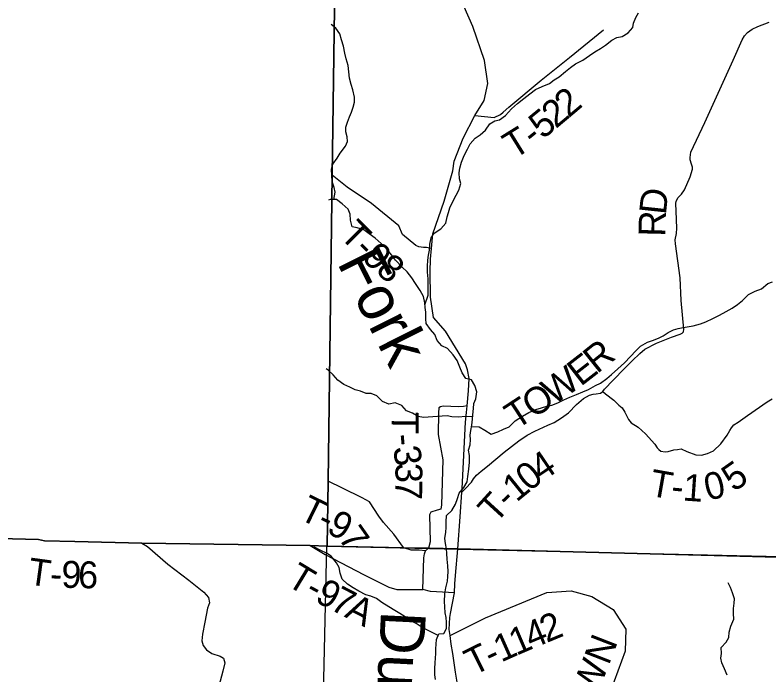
# Model space of a CAD drawing. Extents: x 2043100 to 2470832, y 443715 to 810583.
# Drawn here: x 2223259 to 2231654, y 669745 to 677090 of the extents above; entities that cross this region are included whole.
import ezdxf

# ---------------------------------------------------------------- set-up
doc = ezdxf.new("R2010")
doc.units = 0
for name, color, linetype in [('GM_X_Adjacent_County', 7, 'Continuous'), ('GM_X_County', 7, 'Continuous'), ('GM_X_Minor_River', 7, 'Continuous'), ('GM_X_Minor_River_Text', 7, 'Continuous'), ('GM_X_Section', 7, 'Continuous'), ('GM_X_State_Route', 7, 'Continuous'), ('GM_X_Township', 7, 'Continuous'), ('GM_X_Township_Road', 7, 'Continuous'), ('GM_X_Township_Road_Text', 7, 'Continuous')]:
    doc.layers.add(name, color=color, linetype=linetype)

msp = doc.modelspace()

# ---------------------------------------------------------------- linework, layer by layer
at = {"layer": 'GM_X_Adjacent_County'}
msp.add_lwpolyline([(2226874.1, 681416.7), (2226791.5, 675309.4), (2226745.3, 671901.1), (2226734.7, 671179.6), (2226544.2, 671184.2), (2224670.6, 671211.8), (2223922.3, 671228.3), (2223585.6, 671237.4), (2223517.9, 671250.4), (2221487.2, 671304.4), (2214244.6, 671519.4), (2214125.7, 671527.1), (2207163.3, 671713.4)], dxfattribs=at)
at = {"layer": 'GM_X_County'}
msp.add_lwpolyline([(2194455.6, 656593), (2194569.9, 662033.3), (2194584.6, 665789.8), (2194690, 669865.4), (2194718.3, 672118.5), (2197942.6, 671962), (2199683.1, 671849.5), (2203576.7, 671789.9), (2204928.7, 671759.5), (2206418.8, 671712), (2207163.3, 671713.4), (2214125.7, 671527.1), (2214244.6, 671519.4), (2221487.2, 671304.4), (2223517.9, 671250.4), (2223585.6, 671237.4), (2223922.3, 671228.3), (2224670.6, 671211.8), (2226544.2, 671184.2), (2226734.7, 671179.6), (2226745.3, 671901.1), (2226791.5, 675309.4), (2226874.1, 681416.7)], dxfattribs=at)
at = {"layer": 'GM_X_Minor_River'}
for points in [[(2227823.5, 673865.7), (2227859.7, 673973.5), (2227857.4, 674047.5), (2227859.3, 674101.6), (2227859.1, 674155.6), (2227850.9, 674227.7), (2227850.7, 674293.7), (2227856.5, 674361.8), (2227864.3, 674417.8), (2227874.2, 674471.9), (2227878, 674540), (2227893.8, 674610.1), (2227927.6, 674664.2), (2228001.4, 674710.5), (2228057.2, 674774.8), (2228071, 674842.9), (2228084.8, 674893), (2228098.7, 674945), (2228130.5, 675007.2), (2228170.2, 675085.4), (2228202, 675141.5), (2228223.8, 675215.7), (2228207.7, 675267.7), (2228203.5, 675335.7), (2228211.3, 675385.8), (2228231.1, 675453.9), (2228260.9, 675528), (2228296.7, 675596.2), (2228328.5, 675658.4), (2228382.3, 675720.6), (2228438.1, 675758.8), (2228497.9, 675809.1), (2228547.7, 675879.3), (2228601.6, 675913.5), (2228655.5, 675925.7), (2228721.4, 675974), (2228787.1, 676046.3), (2228852.9, 676104.5), (2228924.7, 676162.8), (2228990.5, 676215.1), (2229056.4, 676261.4), (2229128.2, 676293.6), (2229210.1, 676327.9), (2229262, 676370.2), (2229317.8, 676404.4), (2229389.6, 676460.7), (2229445.5, 676506.9), (2229501.3, 676549.1), (2229583.2, 676589.4), (2229657, 676641.8), (2229716.8, 676682), (2229776.7, 676718.2), (2229832.6, 676756.5), (2229904.4, 676810.7), (2229960.3, 676841), (2230020.2, 676853.2), (2230088.1, 676891.5), (2230137.9, 676951.7), (2230145.7, 677001.8), (2230173.5, 677063.9), (2230203.3, 677114)], [(2226806.9, 675036.7), (2226822.7, 675120.8), (2226812.5, 675172.8), (2226790.4, 675236.7), (2226786.2, 675302.8), (2226784, 675374.8), (2226795.8, 675428.9), (2226845.6, 675499.1), (2226877.4, 675553.3), (2226937.1, 675629.5), (2226961, 675681.7), (2226956.8, 675735.7), (2226940.7, 675791.7), (2226942.5, 675843.7), (2226960.3, 675899.8), (2226982.2, 675957.9), (2227006, 676010), (2227025.8, 676064.2), (2227037.6, 676122.2), (2227039.5, 676178.3), (2227021.2, 676258.3), (2227001.1, 676316.2), (2226984.9, 676388.2), (2226976.7, 676458.3), (2226966.5, 676530.3), (2226946.3, 676604.3), (2226930.1, 676668.3), (2226917.9, 676744.3), (2226895.7, 676816.2), (2226875.5, 676880.2), (2226831.3, 676946.1), (2226778.9, 676986.9)], [(2227334.2, 674548.1), (2227268, 674605.9), (2227203.9, 674655.7), (2227143.8, 674699.5), (2227067.8, 674721.3), (2227011.8, 674733.1), (2226993.6, 674807.1), (2226991.4, 674873.2), (2226967.2, 674931.1), (2226903, 674988.9), (2226836.9, 675036.8), (2226768.8, 675036.3), (2226749.8, 675030.8)], [(2227940.3, 669694.3), (2227934.2, 669746.3), (2227934, 669816.4), (2227935.8, 669878.4), (2227939.6, 669930.5), (2227945.5, 669984.6), (2227945.3, 670036.6), (2227947.1, 670088.7), (2227953, 670138.7), (2227978.8, 670200.9), (2228032.8, 670205.1), (2228064.6, 670261.2), (2228064.4, 670333.3), (2228058.2, 670385.3), (2228050.1, 670435.3), (2228043.9, 670501.3), (2228039.7, 670561.4), (2228043.5, 670645.5), (2228055.2, 670715.6), (2228075, 670787.7), (2228078.8, 670841.8), (2228080.7, 670895.8), (2228078.5, 670957.9), (2228072.3, 671033.9), (2228068.1, 671097.9), (2228061.9, 671150), (2228051.8, 671206), (2228045.6, 671264), (2228057.4, 671334.1), (2228059.2, 671384.2), (2228059.1, 671450.2), (2228064.8, 671518.3), (2228122.7, 671574.5), (2228162.4, 671646.7), (2228184.2, 671706.8), (2228204, 671768.9), (2228257.8, 671831.2), (2228293.6, 671895.4), (2228299.4, 671955.4), (2228311.2, 672035.5), (2228321, 672111.6), (2228320.7, 672187.7), (2228308.6, 672245.7), (2228328.4, 672307.8), (2228330.2, 672363.9), (2228328.1, 672413.9), (2228335.9, 672466), (2228345.7, 672526), (2228351.5, 672590.1), (2228357.4, 672640.2), (2228363.2, 672710.2), (2228367, 672766.3), (2228388.8, 672818.4), (2228400.6, 672894.5), (2228378.4, 672966.5), (2228340.2, 673030.4), (2228280.2, 673046.2), (2228238.1, 673108.1), (2228211.9, 673170.1), (2228183.7, 673244), (2228139.5, 673309.9), (2228073.3, 673377.8), (2228011.3, 673407.6), (2227961.1, 673467.4), (2227934.9, 673533.4), (2227884.8, 673591.3), (2227838.6, 673655.2), (2227834.4, 673707.2), (2227832.2, 673783.2), (2227826.1, 673833.3), (2227821.9, 673885.3), (2227805.7, 673957.3), (2227771.5, 674025.2), (2227717.3, 674103.1), (2227677.2, 674165), (2227627, 674230.9), (2227570.9, 674284.7), (2227496.7, 674360.5), (2227450.5, 674420.4), (2227388.3, 674500.2), (2227334.2, 674548.1)], [(2228343.2, 672510.5), (2228427.8, 672506.3), (2228491.8, 672470.5), (2228559.9, 672426.7), (2228635.8, 672449), (2228699.7, 672479.2), (2228761.6, 672507.5), (2228827.4, 672573.8), (2228911.2, 672624.1), (2228981.1, 672666.4), (2229058.9, 672698.7), (2229120.8, 672716.9), (2229180.8, 672735.1), (2229236.7, 672749.3), (2229302.6, 672773.6), (2229370.5, 672805.8), (2229436.3, 672836.1), (2229510.2, 672866.4), (2229582.1, 672896.7), (2229644, 672922.9), (2229723.8, 672965.2), (2229777.7, 672991.4), (2229849.5, 673045.7), (2229901.4, 673089.9), (2229971.2, 673152.2), (2230044.9, 673218.5), (2230112.7, 673290.8), (2230170.5, 673353.1), (2230222.3, 673403.3), (2230300.2, 673447.6), (2230358.1, 673467.8), (2230424, 673492.1), (2230475.9, 673520.3), (2230533.7, 673556.5), (2230591.6, 673584.8), (2230643.6, 673600.9), (2230699.5, 673613.2), (2230811.4, 673629.6), (2230891.3, 673651.8), (2230951.2, 673674.1), (2231029.1, 673714.4), (2231104.9, 673748.7), (2231176.8, 673789), (2231246.6, 673829.2), (2231302.5, 673867.5), (2231360.3, 673911.7), (2231426.1, 673978), (2231501.9, 674016.3), (2231571.8, 674044.6), (2231641.6, 674102.9), (2231695.5, 674119.1)], [(2228354.8, 672618.1), (2228273.5, 672621.9), (2228197.5, 672615.6), (2228123.5, 672619.3), (2228069.5, 672629.2), (2228015.6, 672627), (2227963.6, 672620.8), (2227859.7, 672614.4), (2227805.7, 672612.2), (2227749.7, 672620.1), (2227683.6, 672657.9), (2227617.6, 672683.7), (2227567.4, 672745.5), (2227491.4, 672773.3), (2227419.4, 672759), (2227351.4, 672788.8), (2227289.2, 672850.7), (2227223.2, 672878.4), (2227167.2, 672878.2), (2227107.1, 672902.1), (2227045.1, 672919.9), (2226985.1, 672947.7), (2226919, 672977.5), (2226852.9, 673027.3), (2226802.7, 673087.2), (2226746.6, 673139), (2226722, 673153.4)], [(2227972, 670184.6), (2227858.7, 670238.5), (2227780.7, 670278.3), (2227726.6, 670316.1), (2227662.5, 670351.9), (2227602.4, 670389.8), (2227544.3, 670427.6), (2227488.2, 670463.4), (2227420.1, 670501.2), (2227344, 670551), (2227283.9, 670596.8), (2227219.9, 670620.6), (2227163.8, 670636.4), (2227087.8, 670678.2), (2227025.7, 670714), (2226961.6, 670753.8), (2226901.4, 670809.7), (2226879.2, 670877.7), (2226867.1, 670941.7), (2226838.9, 670993.6), (2226778.7, 671065.5), (2226728.6, 671101.3), (2226662.6, 671131.1), (2226586.4, 671170.5)], [(2231188.8, 669741.6), (2231160.6, 669813.6), (2231128.4, 669879.5), (2231120.3, 669929.6), (2231126.1, 669981.6), (2231121.9, 670049.7), (2231177.7, 670107.9), (2231209.5, 670162.1), (2231211.4, 670220.2), (2231229.2, 670288.3), (2231264.9, 670366.5), (2231260.7, 670428.5), (2231260.6, 670484.6), (2231268.4, 670542.6), (2231270.2, 670592.7), (2231250.1, 670656.7), (2231225.9, 670718.6), (2231201.7, 670770.6)]]:
    msp.add_lwpolyline(points, dxfattribs=at)
at = {"layer": 'GM_X_Section'}
msp.add_lwpolyline([(2226729.8, 671177.1), (2232115.2, 671055.1), (2232335.3, 671053.3), (2232196.6, 665535.6), (2226609.8, 665587.6), (2226612.4, 665913.8)], close=True, dxfattribs=at)
at = {"layer": 'GM_X_State_Route'}
for points in [[(2228158, 670760), (2228164.3, 670849.7), (2228190.1, 671146.6), (2228217.1, 671505.8), (2228233, 671779.2), (2228239.4, 671821), (2228276.7, 672556.9), (2228287.8, 672665.4), (2228293.8, 672738.8), (2228307.4, 672905.9), (2228315.9, 673045.1), (2228296.3, 673140.9), (2228275.1, 673208.6), (2228050.5, 673570.2), (2227919.7, 673723.9), (2227886.8, 673948.3), (2227881.7, 674234.9), (2227884.4, 674373.4), (2227895.2, 674491.8), (2227910.1, 674656.1), (2228037, 675017.5), (2228133.9, 675356.8), (2228147.6, 675464.4), (2228248.7, 675720.2), (2228379.4, 675971.7), (2228481.5, 676140.3), (2228524.9, 676328.9), (2228485.8, 676585.3), (2228358.2, 676963.6), (2228261.2, 677181.6)], [(2228422.7, 667662.5), (2228447.3, 667726), (2228509.6, 667961.7), (2228518.4, 667995), (2228523, 668507.3), (2228515.1, 668694.2), (2228505.2, 668746.3), (2228493.9, 668805.3), (2228410.1, 668984.8), (2228398.5, 669006.2), (2228327.7, 669136.9), (2228257, 669307), (2228206, 669529.3), (2228165, 669775.7), (2228132.9, 669983.3), (2228115.8, 670088.2), (2228103.4, 670182.1), (2228094.3, 670251), (2228100.6, 670382.9), (2228107.2, 670427.5), (2228150.9, 670658), (2228158, 670760)]]:
    msp.add_lwpolyline(points, dxfattribs=at)
at = {"layer": 'GM_X_Township'}
for points in [[(2235751.5, 670952.9), (2228190.1, 671146.6), (2227864.7, 671154), (2227587.7, 671160.3), (2226734.7, 671179.6), (2226745.3, 671901.1), (2226791.5, 675309.4), (2226874.1, 681416.7), (2226899.1, 681950.2), (2226905.6, 683181.4), (2226882.2, 684240.8), (2226990, 689435.8), (2227044.4, 692058.3), (2227053.6, 692501.3), (2228569.9, 692450.4), (2233561.7, 692282.9)], [(2221175.2, 657998.8), (2221192, 660298.5), (2221326.3, 666019), (2221385.5, 667962), (2221404.5, 668585.8), (2221487.2, 671304.4), (2223517.9, 671250.4), (2223585.6, 671237.4), (2223922.3, 671228.3), (2224670.6, 671211.8), (2226544.2, 671184.2), (2226734.7, 671179.6), (2227587.7, 671160.3), (2227864.7, 671154), (2228190.1, 671146.6), (2235751.5, 670952.9)]]:
    msp.add_lwpolyline(points, dxfattribs=at)
at = {"layer": 'GM_X_Township_Road'}
for points in [[(2228233, 671779.2), (2228275.7, 671821.7), (2228341.2, 671892.3), (2228364.9, 671928.5), (2228396.6, 671968.8), (2228448.3, 672011.3), (2228519.9, 672069.9), (2228706.7, 672223.6), (2228869.7, 672351.1), (2228963.2, 672411.9), (2229046.9, 672458.6), (2229190.4, 672523.8), (2229262.1, 672556.4), (2229343.7, 672605.1), (2229423.3, 672661.8), (2229512.6, 672756.6), (2229590.1, 672821.3), (2229655.8, 672859.9), (2229695.7, 672870.2), (2229731.6, 672872.5), (2229777.5, 672882.9), (2229805.4, 672901.1), (2229823.2, 672925.3), (2229918.5, 673024.2), (2230045.5, 673157.4), (2230130.9, 673240.2), (2230216.2, 673322.9), (2230273.9, 673369.5), (2230401.3, 673436.6), (2230570.8, 673506), (2230666.5, 673538.8), (2230688.4, 673549), (2230702.3, 673563.1), (2230706.1, 673595.2), (2230675.9, 673911.3), (2230664.1, 674163.6), (2230613.5, 674543.7), (2230611.2, 674587.7), (2230624.6, 674659.9), (2230628.2, 674720), (2230622.9, 674908.2), (2230618.3, 674994.3), (2230622.1, 675020.3), (2230643.8, 675058.6), (2230681.5, 675096.9), (2230713.2, 675145.2), (2230778.2, 675287.9), (2230801.5, 675374.2), (2230801.4, 675398.3), (2230793.1, 675430.2), (2230776.8, 675478.2), (2230776.6, 675506.2), (2230786.2, 675564.3), (2230941.8, 675894), (2231256.8, 676589.4), (2231355.1, 676816.5), (2231382.8, 676858.7), (2231414.5, 676895), (2231466.3, 676933.5), (2231530, 676964.1), (2231657.6, 677013.1)], [(2228694.8, 676010.7), (2228756.2, 676066.5), (2229117.4, 676364.5), (2229432.4, 676619.1), (2229812.6, 676927.3)], [(2228379.4, 675971.7), (2228593.2, 675951.9), (2228663.8, 675982.5), (2228694.8, 676010.7)], [(2227895.2, 674491.8), (2227839.8, 674501.5), (2227806.9, 674504.6), (2227755.1, 674511.1), (2227721, 674526.9), (2227574.2, 674645.9), (2227533.9, 674745.6), (2227229, 674991.3), (2226955.3, 675173.3), (2226791.5, 675309.4)], [(2229805.4, 672901.1), (2229833.6, 672873.3), (2229926, 672804), (2229982.4, 672748.3), (2230018.6, 672718.6), (2230048.9, 672668.8), (2230089.5, 672589), (2230121.7, 672551.2), (2230198, 672501.7), (2230280.5, 672430.3), (2230383.3, 672312.9), (2230409.5, 672273.1), (2230427.7, 672253.2), (2230449.8, 672237.4), (2230497.8, 672227.7), (2230533.8, 672232), (2230595.6, 672250.5), (2230635.5, 672254.8), (2230677.5, 672263.2), (2230739.7, 672231.6), (2230841.9, 672194.4), (2230901.9, 672192.9), (2230969.7, 672209.4), (2231037.5, 672240), (2231116.9, 672316.7), (2231188.2, 672415.4), (2231217.8, 672465.7), (2231237.6, 672495.9), (2231263.3, 672530.2), (2231311.1, 672558.6), (2231416.5, 672633.5), (2231633.3, 672783.5), (2231691.1, 672818)], [(2228293.8, 672738.8), (2228253.3, 672731.5), (2228197.4, 672730.5), (2228027.3, 672737.5), (2227997.4, 672730.9), (2227977.6, 672718.5), (2227974.6, 672662.4), (2227970.8, 672420), (2228023.1, 672138.2), (2228005.9, 671638.3), (2228001.6, 671588.7), (2227958.5, 671579), (2227890.6, 671557.5), (2227875.6, 671526.2), (2227879.9, 671227.8), (2227864.7, 671154), (2227829.2, 671127.4)], [(2227585.3, 671163.5), (2227475.9, 671310.8), (2227361.7, 671440), (2227309.9, 671511.1), (2227204.4, 671670.6), (2227124.6, 671715.8), (2226905.2, 671824.4), (2226745.3, 671901.1)], [(2223517.9, 671250.4), (2223585.6, 671237.4), (2223922.3, 671228.3), (2224670.6, 671211.8)], [(2224670.6, 671211.8), (2224733.8, 671174.3), (2224960.9, 670978.8), (2225193.9, 670799.1), (2225361.7, 670664.9), (2225413, 670607.6), (2225422.1, 670547.4), (2225400.7, 670489.3), (2225370.2, 670330.4), (2225345.7, 670199), (2225339.6, 670122.6), (2225354.9, 670073.7), (2225391.6, 670024.8), (2225449.6, 669982), (2225541.3, 669951.5), (2225581, 669930.1), (2225593.2, 669878.1), (2225571.9, 669786.5), (2225526, 669618.4)], [(2226544.2, 671184.2), (2226711.8, 671085.1), (2227147.4, 670857.6), (2227422.5, 670721.3), (2227511.4, 670693.9), (2227800.2, 670694.8)], [(2227829.2, 671127.4), (2227760.3, 671131.9), (2227669.8, 671134.1), (2227587.7, 671160.3), (2227585.3, 671163.5)], [(2228150.9, 670658), (2227883.7, 670673.9), (2227800.2, 670694.8), (2227812.8, 671047.9), (2227818.6, 671091.3), (2227829.2, 671127.4)], [(2228103.4, 670182.1), (2228498, 670380.5), (2229179, 670663.2), (2229450.6, 670680.1), (2229681.7, 670618.2), (2229920.1, 670474.2), (2230059.9, 670252.4), (2230052.1, 670009.9), (2229889.9, 669562.3), (2229545, 668690.7)]]:
    msp.add_lwpolyline(points, dxfattribs=at)

# ---------------------------------------------------------------- texts
at = {"layer": 'GM_X_Minor_River_Text'}
for s, height, rotation, p in [('Fork', 499.94, 296.61043, (2226839, 674335)), ('Duck', 500, 267.15007, (2227335.2, 670464.8))]:
    msp.add_text(s, height=height, rotation=rotation, dxfattribs=at).set_placement(p)
at = {"layer": 'GM_X_Township_Road_Text'}
for s, rotation, p in [('2', 40.08553, (2229423.3, 675939.2)), ('2', 39.93161, (2229280.9, 675820)), ('5', 39.4328, (2229136, 675700.8)), ('T', 31.87001, (2228814.2, 675480.1)), ('-', 38.71115, (2229036.6, 675621.2)), ('D', 83.94179, (2230506.4, 674860.9)), ('R', 88.59091, (2230500.7, 674621)), ('T', 314.66363, (2226860.9, 674626.8)), ('-', 314.9107, (2227019.6, 674466.2)), ('9', 316.05653, (2227111.3, 674374.4)), ('8', 320.45814, (2227263.1, 674229.4)), ('R', 38.82053, (2229739.7, 673090.8)), ('E', 37.77903, (2229557.6, 672949.6)), ('W', 34.47007, (2229255.8, 672741.7)), ('O', 33.1778, (2229028.7, 672593.2)), ('T', 33.18251, (2228840.9, 672470.3)), ('T', 269.55857, (2227454.4, 672673.6)), ('-', 275.09084, (2227453.9, 672417.6)), ('3', 278.50859, (2227467.2, 672275.5)), ('4', 33.98883, (2229123.9, 671889.8)), ('3', 270.69737, (2227493.6, 672103.5)), ('0', 38.93206, (2228985.6, 671777.7)), ('5', 35.04502, (2231264.1, 671775.4)), ('T', 349.97191, (2230311.6, 671741.8)), ('0', 13.49415, (2230972.9, 671682)), ('1', 39.07593, (2228842.3, 671661.4)), ('1', 355.98707, (2230689.3, 671686.8)), ('7', 268.69887, (2227495.9, 671921.5)), ('-', 354.51667, (2230558.3, 671699.2)), ('T', 333.85085, (2226405.8, 671488.2)), ('T', 47.60696, (2228609.7, 671419.5)), ('-', 43.13957, (2228756.6, 671580.8)), ('-', 333.85865, (2226607.3, 671389.3)), ('9', 330.89738, (2226714.2, 671336.9)), ('7', 305.15658, (2226849.4, 671270.7)), ('T', 352.21901, (2223390.2, 670754.1)), ('9', 358.49999, (2223771.4, 670716.2)), ('6', 358.77195, (2223957.6, 670711.4)), ('T', 328.76283, (2226267.8, 670752.5)), ('-', 357.86166, (2223644.6, 670721)), ('9', 332.22112, (2226585.3, 670568)), ('7', 332.68388, (2226751.2, 670480.7)), ('-', 331.70074, (2226474.2, 670627.8)), ('A', 332.84022, (2226916.2, 670395.5)), ('2', 22.46335, (2229178.8, 670099.2)), ('4', 22.61026, (2229008.3, 670028.2)), ('1', 23.11864, (2228839, 669955.9)), ('1', 23.98785, (2228671.3, 669881.3)), ('BROWN', 68.73873, (2229417.7, 668681.5)), ('T', 26.33122, (2228361.6, 669730.8)), ('-', 25.11969, (2228561.2, 669829.6))]:
    msp.add_text(s, height=300, rotation=rotation, dxfattribs=at).set_placement(p)

doc.saveas('drawing.dxf')
